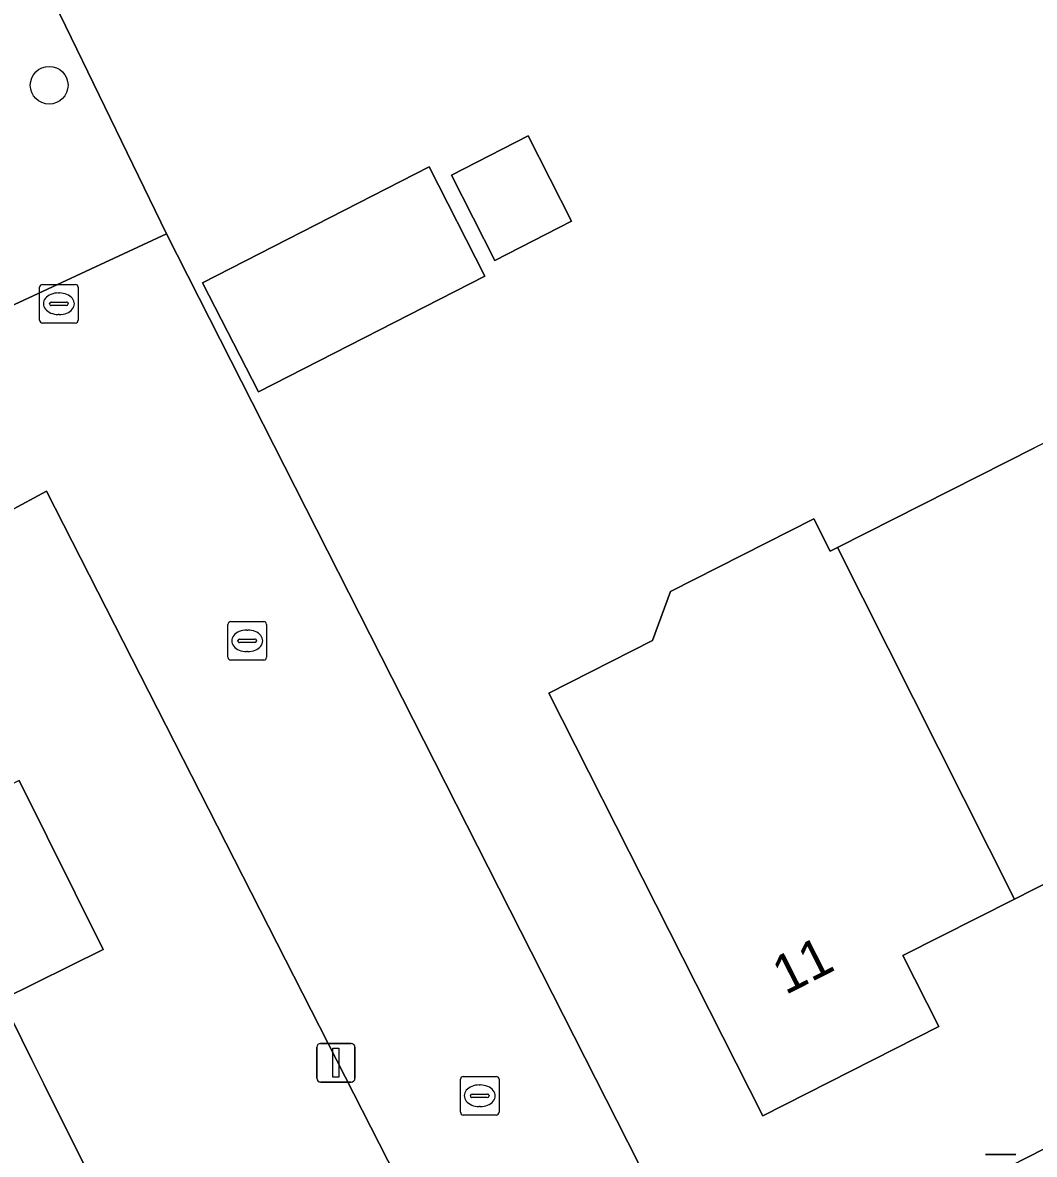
# Model space of a CAD drawing. Extents: x 162722 to 165104, y 384719 to 386284.
# Drawn here: x 163739.56 to 163765.77, y 385010.23 to 385039.57 of the extents above; entities that cross this region are included whole.
import ezdxf

# ---------------------------------------------------------------- set-up
doc = ezdxf.new("R2010")
doc.units = 0
for name, color, linetype in [('IMGEO_Boom', 7, 'Continuous'), ('IMGEO_Erf', 7, 'Continuous'), ('IMGEO_Groenvoorziening', 7, 'Continuous'), ('IMGEO_Kolk', 7, 'Continuous'), ('IMGEO_Lichtmast', 7, 'Continuous'), ('IMGEO_Pand', 7, 'Continuous'), ('IMGEO_Pand_nummerreeks', 7, 'Continuous'), ('IMGEO_Rijbaan_lokaal_open', 7, 'Continuous'), ('IMGEO_Rioolput', 7, 'Continuous'), ('IMGEO_Voetpad_open', 7, 'Continuous')]:
    doc.layers.add(name, color=color, linetype=linetype)

msp = doc.modelspace()

# ---------------------------------------------------------------- linework, layer by layer
at = {"layer": 'IMGEO_Boom'}
msp.add_circle((163740.246, 385037.942), 0.489, dxfattribs=at)
at = {"layer": 'IMGEO_Erf'}
for points in [[(163738.045, 385044.879), (163743.285, 385034.094), (163757.459, 385006.177), (163757.517, 385006.039), (163767.841, 385011.304)], [(163757.669, 384995.182), (163755.228, 385000), (163754.144, 385002.139), (163753.91, 385002.58), (163753.157, 385003.995), (163752.338, 385003.569), (163740.176, 385027.426), (163738.567, 385026.557), (163738.822, 385026.058), (163738.155, 385025.71), (163714.087, 385013.147), (163707.49, 385026.219), (163704.586, 385031.975), (163675.935, 385017.371), (163676.458, 385016.283), (163679.164, 385010.981), (163682.06, 385005.355), (163684.816, 385000), (163686.673, 384996.393), (163688.473, 384992.888), (163695.133, 384979.723), (163697.839, 384974.289), (163705.48, 384959.251), (163707.512, 384955.385)], [(163767.743, 385018.107), (163765.26, 385016.849), (163762.37, 385015.385), (163763.301, 385013.546), (163758.739, 385011.235), (163753.192, 385022.186), (163755.881, 385023.548), (163756.343, 385024.825), (163760.057, 385026.705), (163760.482, 385025.866), (163760.67, 385025.961), (163765.78, 385028.549)], [(163739.47, 385019.924), (163741.647, 385015.547), (163739.025, 385014.244), (163739.801, 385012.683), (163740.111, 385012.059), (163741.316, 385009.636), (163742.577, 385007.101), (163742.832, 385006.587), (163743.653, 385004.936), (163746.376, 385006.29), (163748.517, 385001.983), (163744.53, 385000), (163743.289, 384999.383), (163740.074, 384997.693), (163741.658, 384994.507), (163744.91, 384996.124), (163747.8, 384997.561), (163750.625, 384991.88), (163753.45, 384986.198), (163750.717, 384984.839), (163747.308, 384983.144), (163749.036, 384979.836)]]:
    msp.add_lwpolyline(points, dxfattribs=at)
for points in [[(163750.668, 385035.611), (163752.654, 385036.628), (163753.784, 385034.421), (163751.798, 385033.404)], [(163751.537, 385032.996), (163745.671, 385029.993), (163744.223, 385032.821), (163750.089, 385035.824)]]:
    msp.add_lwpolyline(points, close=True, dxfattribs=at)
at = {"layer": 'IMGEO_Groenvoorziening'}
msp.add_lwpolyline([(163736.866, 385031.109), (163743.285, 385034.094), (163738.045, 385044.879), (163734.778, 385051.385), (163732.602, 385050.277), (163733.716, 385048.241), (163734.441, 385046.451), (163734.975, 385044.596), (163735.313, 385042.695)], close=True, dxfattribs=at)
at = {"layer": 'IMGEO_Kolk'}
for p, q in [((163744.953, 385024.043), (163745.805, 385024.043)), ((163744.878, 385023.117), (163744.878, 385023.969)), ((163745.366, 385023.823), (163745.391, 385023.823)), ((163745.879, 385023.969), (163745.879, 385023.117)), ((163745.137, 385023.537), (163745.137, 385023.549)), ((163745.575, 385023.5), (163745.177, 385023.5)), ((163745.18, 385023.586), (163745.578, 385023.586)), ((163745.621, 385023.549), (163745.621, 385023.537)), ((163745.389, 385023.263), (163745.364, 385023.263)), ((163745.805, 385023.043), (163744.953, 385023.043)), ((163750.902, 385011.328), (163750.902, 385012.18)), ((163750.977, 385012.254), (163751.829, 385012.254)), ((163751.39, 385012.034), (163751.415, 385012.034)), ((163751.903, 385012.18), (163751.903, 385011.328)), ((163751.161, 385011.748), (163751.161, 385011.76)), ((163751.204, 385011.797), (163751.602, 385011.797)), ((163751.645, 385011.76), (163751.645, 385011.748)), ((163751.599, 385011.711), (163751.201, 385011.711)), ((163751.413, 385011.474), (163751.388, 385011.474)), ((163751.829, 385011.254), (163750.977, 385011.254))]:
    msp.add_line(p, q, dxfattribs=at)
for points in [[(163744.953, 385024.043), (163745.805, 385024.043)], [(163744.878, 385023.117), (163744.878, 385023.969)], [(163745.879, 385023.969), (163745.879, 385023.117)], [(163745.805, 385023.043), (163744.953, 385023.043)], [(163750.902, 385011.328), (163750.902, 385012.18)], [(163750.977, 385012.254), (163751.829, 385012.254)], [(163751.903, 385012.18), (163751.903, 385011.328)], [(163751.829, 385011.254), (163750.977, 385011.254)]]:
    msp.add_lwpolyline(points, dxfattribs=at)
for centre, radius, start, end in [((163744.955, 385023.967), 0.0765, 91.552, 178.448), ((163744.955, 385023.967), 0.0765, 91.552, 178.448), ((163745.803, 385023.967), 0.0765, 1.552, 88.448), ((163745.803, 385023.967), 0.0765, 1.552, 88.448), ((163745.177, 385023.546), 0.0403, 85.8775, 175.7526), ((163745.174, 385023.536), 0.0366, 178.938, 274.7102), ((163745.578, 385023.543), 0.043, 264.8664, 352.4533), ((163745.582, 385023.548), 0.0386, 1.7309, 96.639), ((163744.955, 385023.119), 0.0765, 181.552, 268.448), ((163744.955, 385023.119), 0.0765, 181.552, 268.448), ((163745.803, 385023.119), 0.0765, 271.552, 358.448), ((163745.803, 385023.119), 0.0765, 271.552, 358.448), ((163750.979, 385012.178), 0.0765, 91.552, 178.448), ((163750.979, 385012.178), 0.0765, 91.552, 178.448), ((163751.827, 385012.178), 0.0765, 1.552, 88.448), ((163751.827, 385012.178), 0.0765, 1.552, 88.448), ((163751.201, 385011.757), 0.0403, 85.8775, 175.7526), ((163751.198, 385011.747), 0.0366, 178.938, 274.7102), ((163751.602, 385011.754), 0.043, 264.8664, 352.4533), ((163751.606, 385011.759), 0.0386, 1.7309, 96.639), ((163750.979, 385011.33), 0.0765, 181.552, 268.448), ((163750.979, 385011.33), 0.0765, 181.552, 268.448), ((163751.827, 385011.33), 0.0765, 271.552, 358.448), ((163751.827, 385011.33), 0.0765, 271.552, 358.448)]:
    msp.add_arc(centre, radius, start, end, dxfattribs=at)
for centre, major_axis, ratio, start_param, end_param in [((163745.365, 385023.543), (-0.387, 0.002), 0.722429, 4.712389, 7.853982), ((163745.39, 385023.543), (-0.39, 0.002), 0.717154, 1.570796, 4.712389), ((163751.389, 385011.754), (-0.387, 0.002), 0.722429, 4.712389, 7.853982), ((163751.414, 385011.754), (-0.39, 0.002), 0.717154, 1.570796, 4.712389)]:
    msp.add_ellipse(centre, major_axis=major_axis, ratio=ratio, start_param=start_param, end_param=end_param, dxfattribs=at)
at = {"layer": 'IMGEO_Lichtmast'}
for p, q in [((163747.18, 385012.209), (163747.18, 385013.009)), ((163747.18, 385013.009), (163747.18, 385012.209)), ((163747.28, 385013.109), (163748.07, 385013.109)), ((163748.07, 385013.109), (163747.28, 385013.109)), ((163748.17, 385013.009), (163748.17, 385012.209)), ((163748.17, 385012.209), (163748.17, 385013.009)), ((163748.07, 385012.109), (163747.28, 385012.109)), ((163747.28, 385012.109), (163748.07, 385012.109)), ((163764.507, 385010.235), (163765.297, 385010.235)), ((163765.297, 385010.235), (163764.507, 385010.235))]:
    msp.add_line(p, q, dxfattribs=at)
msp.add_lwpolyline([(163747.6, 385012.984), (163747.75, 385012.984), (163747.75, 385012.234), (163747.6, 385012.234), (163747.6, 385012.984)], dxfattribs=at)
for centre, start, end in [((163747.28, 385013.009), 90, 180), ((163747.28, 385013.009), 90, 180), ((163748.07, 385013.009), 0, 90), ((163748.07, 385013.009), 360, 90), ((163747.28, 385012.209), 180, 270), ((163747.28, 385012.209), 180, 270), ((163748.07, 385012.209), 270, 0), ((163748.07, 385012.209), 270, 0)]:
    msp.add_arc(centre, 0.1, start, end, dxfattribs=at)
at = {"layer": 'IMGEO_Pand'}
for points in [[(163750.668, 385035.611), (163751.798, 385033.404), (163753.784, 385034.421), (163752.654, 385036.628)], [(163751.537, 385032.996), (163750.089, 385035.824), (163744.223, 385032.821), (163745.671, 385029.993)], [(163770.511, 385030.931), (163765.78, 385028.549), (163760.67, 385025.961), (163765.26, 385016.849), (163767.743, 385018.107), (163769.542, 385019.006), (163770.481, 385017.153), (163773.192, 385018.525), (163772.25, 385020.384), (163775.097, 385021.825)], [(163760.482, 385025.866), (163760.057, 385026.705), (163756.343, 385024.825), (163755.881, 385023.548), (163753.192, 385022.186), (163758.739, 385011.235), (163763.301, 385013.546), (163762.37, 385015.385), (163765.26, 385016.849), (163760.67, 385025.961)], [(163735.204, 385017.803), (163731.149, 385015.787), (163732.948, 385012.168), (163729.604, 385010.506), (163732.271, 385005.142), (163741.316, 385009.636), (163740.111, 385012.059), (163739.801, 385012.683), (163739.025, 385014.244), (163741.647, 385015.547), (163739.47, 385019.924)]]:
    msp.add_lwpolyline(points, close=True, dxfattribs=at)
at = {"layer": 'IMGEO_Rijbaan_lokaal_open'}
msp.add_lwpolyline([(163743.285, 385034.094), (163736.866, 385031.109), (163736.787, 385030.008), (163737.06, 385029.479), (163738.567, 385026.557), (163740.176, 385027.426), (163752.338, 385003.569), (163753.157, 385003.995), (163757.459, 385006.177)], close=True, dxfattribs=at)
at = {"layer": 'IMGEO_Rioolput'}
for p, q in [((163739.997, 385031.854), (163739.997, 385032.706)), ((163740.072, 385032.78), (163740.924, 385032.78)), ((163740.485, 385032.56), (163740.51, 385032.56)), ((163740.998, 385032.706), (163740.998, 385031.854)), ((163740.256, 385032.274), (163740.256, 385032.286)), ((163740.299, 385032.323), (163740.697, 385032.323)), ((163740.74, 385032.286), (163740.74, 385032.274)), ((163740.694, 385032.237), (163740.296, 385032.237)), ((163740.508, 385032), (163740.483, 385032)), ((163740.924, 385031.78), (163740.072, 385031.78))]:
    msp.add_line(p, q, dxfattribs=at)
for points in [[(163739.997, 385031.854), (163739.997, 385032.706)], [(163740.072, 385032.78), (163740.924, 385032.78)], [(163740.998, 385032.706), (163740.998, 385031.854)], [(163740.924, 385031.78), (163740.072, 385031.78)]]:
    msp.add_lwpolyline(points, dxfattribs=at)
for centre, radius, start, end in [((163740.074, 385032.704), 0.0765, 91.552, 178.448), ((163740.074, 385032.704), 0.0765, 91.552, 178.448), ((163740.922, 385032.704), 0.0765, 1.552, 88.448), ((163740.922, 385032.704), 0.0765, 1.552, 88.448), ((163740.296, 385032.283), 0.0403, 85.8775, 175.7526), ((163740.293, 385032.273), 0.0366, 178.938, 274.7102), ((163740.697, 385032.28), 0.043, 264.8664, 352.4533), ((163740.701, 385032.285), 0.0386, 1.7309, 96.639), ((163740.074, 385031.856), 0.0765, 181.552, 268.448), ((163740.074, 385031.856), 0.0765, 181.552, 268.448), ((163740.922, 385031.856), 0.0765, 271.552, 358.448), ((163740.922, 385031.856), 0.0765, 271.552, 358.448)]:
    msp.add_arc(centre, radius, start, end, dxfattribs=at)
for centre, major_axis, ratio, start_param, end_param in [((163740.484, 385032.28), (-0.387, 0.002), 0.722429, 4.712389, 7.853982), ((163740.509, 385032.28), (-0.39, 0.002), 0.717154, 1.570796, 4.712389)]:
    msp.add_ellipse(centre, major_axis=major_axis, ratio=ratio, start_param=start_param, end_param=end_param, dxfattribs=at)
at = {"layer": 'IMGEO_Voetpad_open'}
msp.add_lwpolyline([(163768.327, 385009.356), (163768.724, 385009.555), (163767.841, 385011.304), (163757.517, 385006.039), (163757.459, 385006.177), (163753.157, 385003.995), (163753.91, 385002.58), (163758.314, 385004.819), (163758.54, 385004.374), (163758.942, 385004.57)], close=True, dxfattribs=at)

# ---------------------------------------------------------------- texts
at = {"layer": 'IMGEO_Pand_nummerreeks'}
msp.add_text('11', height=1, rotation=26.8657, dxfattribs=at).set_placement((163759.326, 385014.357))

doc.saveas('drawing.dxf')
